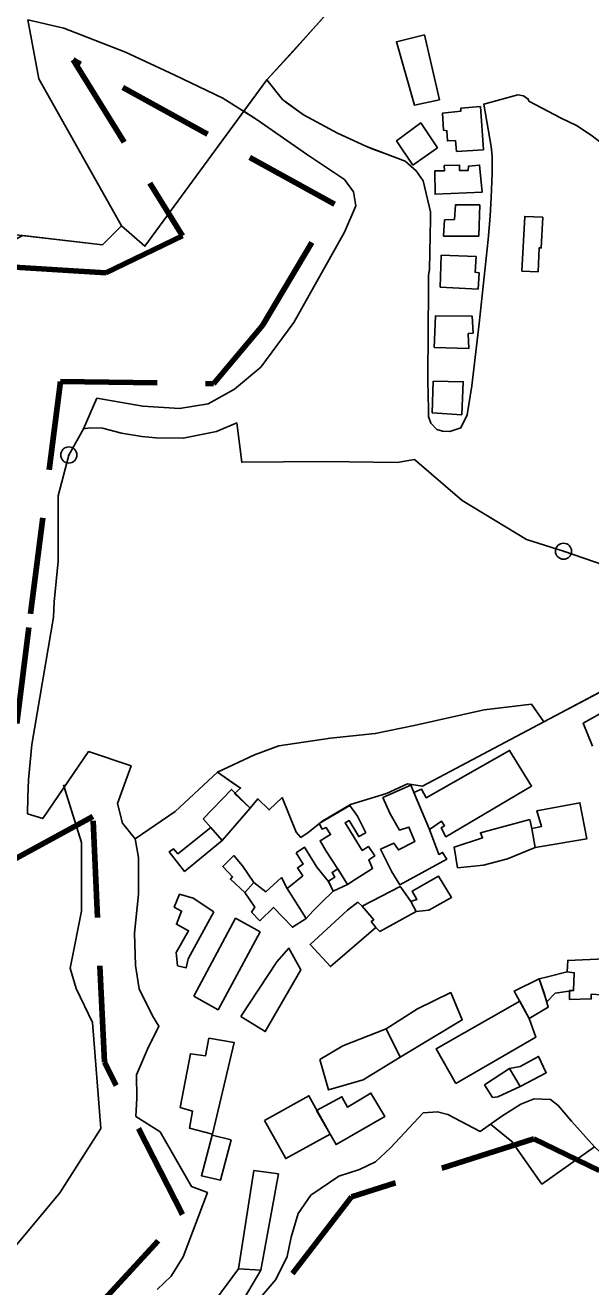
# Model space of a CAD drawing. Extents: x 645880 to 658994, y 884400 to 894744.
# Drawn here: x 657766.2 to 657941.7, y 890955.9 to 891347.3 of the extents above; entities that cross this region are included whole.
import ezdxf

# ---------------------------------------------------------------- set-up
doc = ezdxf.new("R2010")
doc.units = 0
doc.header["$LTSCALE"] = 10
doc.header["$PDMODE"] = 32
doc.header["$PDSIZE"] = 5
doc.linetypes.add('MEDIUM_DASHED', pattern=[4.5, 3, -1.5])
for name, color, linetype, lineweight in [('1', 7, 'Continuous', 25), ('10', 7, 'Continuous', 25), ('15', 7, 'MEDIUM_DASHED', 100), ('16', 7, 'Continuous', 25), ('17', 7, 'Continuous', 25), ('55', 7, 'Continuous', 25), ('6', 7, 'Continuous', 25), ('8', 7, 'Continuous', 25), ('9', 7, 'Continuous', 25)]:
    doc.layers.add(name, color=color, linetype=linetype, lineweight=lineweight)

msp = doc.modelspace()

# ---------------------------------------------------------------- linework, layer by layer
at = {"layer": '1'}
for points in [[(657954.59, 891480.81), (657957.41, 891474.5), (657957.29, 891458.31), (657958.65, 891442.26), (657958.54, 891436.3), (657955.57, 891433.2), (657952.73, 891428.61), (657932.3, 891406.31), (657928.15, 891408.28), (657920.4, 891416.26), (657911.16, 891406.64), (657903.64, 891398.75), (657888.8, 891382.81), (657884.31, 891377.98), (657878.21, 891370.84), (657871.83, 891363.52), (657863.02, 891354.51), (657849.05, 891338.88), (657841.18, 891330.38)], [(657841.18, 891330.38), (657846.04, 891324.21), (657852.62, 891319.48), (657857.96, 891316.6), (657863.1, 891313.79), (657871.87, 891309.75), (657878.1, 891307.34), (657884.13, 891305.08), (657887.56, 891302.13), (657889.68, 891299.05), (657892.03, 891289.35), (657891.94, 891287.12), (657891.67, 891271.63), (657891.32, 891269.62)], [(657907.13, 891254.78), (657909.84, 891280.79), (657910.52, 891288.04), (657910.83, 891293.83), (657911.13, 891301.32), (657911.13, 891306.7), (657910.76, 891309.69), (657908.48, 891322.84), (657919.11, 891325.68)], [(657919.11, 891325.68), (657920.84, 891325.41), (657922.33, 891324.36), (657922.45, 891323.78)], [(657922.45, 891323.78), (657932.57, 891318.43), (657937.27, 891316.13), (657941.85, 891313.21), (657944.9, 891310.76), (657947.75, 891307.95), (657949.03, 891305.73), (657949.66, 891303.19), (657950.13, 891300.71), (657950.44, 891299.1), (657951.08, 891296.94), (657950.71, 891288.59)], [(657891.32, 891269.62), (657891.21, 891247.83), (657891.19, 891242.41), (657891.16, 891236.81)], [(657901.37, 891222.42), (657903.4, 891226.44), (657904.85, 891235.35), (657907.13, 891254.78)], [(657891.16, 891236.81), (657891.37, 891228.13), (657891.31, 891225.93), (657892.1, 891223.86), (657893.98, 891221.85), (657895.73, 891221.29), (657897.96, 891221.23), (657901.37, 891222.42)], [(657987.88, 891163.24), (657927.16, 891131.14), (657889.49, 891111.23), (657884.83, 891111.95), (657878.38, 891108.96), (657867.16, 891105.5), (657858.56, 891100.48), (657853.99, 891096.86), (657851.77, 891095.28), (657850.27, 891096.93), (657845.94, 891107.66), (657841.89, 891103.83), (657838.44, 891107.28), (657836.04, 891104.37), (657831.17, 891108.87), (657833.08, 891110.57), (657825.86, 891115.5), (657812.77, 891103.29), (657800.32, 891094.88), (657801.42, 891089.02), (657801.38, 891077.71), (657800.14, 891065.59), (657800.42, 891055.53), (657801.6, 891048.25), (657805.75, 891039.92), (657807.7, 891036.7), (657804.18, 891029.55), (657800.8, 891021.65), (657800.86, 891014.36), (657800.58, 891008.7), (657808.09, 891003.92), (657817.82, 890987.01), (657822.78, 890985.06), (657815.25, 890965.19), (657811.56, 890959.13), (657807.21, 890955.06)], [(657944.51, 891133.61), (657939.35, 891130.73), (657942.23, 891123.6)], [(657899.86, 891018.94), (657893.71, 891029.68), (657919.65, 891044.46)], [(657919.65, 891044.46), (657922.56, 891039.09), (657924.63, 891033.3), (657899.86, 891018.94)], [(657837.47, 890950.5), (657844, 890958.08), (657847.48, 890965.22), (657848.79, 890971.28), (657850.87, 890978.63), (657854.84, 890984.24), (657863.59, 890990.21), (657869.98, 890992.2), (657874.88, 890994.64), (657879.53, 890998.94), (657889.72, 891009.79), (657894.16, 891010.12), (657897.41, 891009.34), (657907.44, 891004.07), (657914.14, 891008.82), (657919.98, 891012.56), (657924.16, 891014.15), (657929.21, 891013.96), (657931.64, 891012.14), (657935.76, 891007.24), (657942.82, 890999.28)]]:
    msp.add_lwpolyline(points, dxfattribs=at)
for points in [[(657890.11, 891344.26), (657894.73, 891324.19), (657886.97, 891322.45), (657881.4, 891342.1)], [(657907.45, 891322.12), (657908.39, 891308.66), (657900.06, 891308.13), (657899.72, 891311.52), (657897.25, 891311.42), (657897.09, 891314.54), (657896.03, 891314.69), (657895.72, 891320.02), (657901.35, 891320.61), (657901.39, 891321.51)], [(657886.46, 891303.87), (657881.42, 891311.38), (657888.95, 891316.96), (657894.13, 891309.25)], [(657907.99, 891295.46), (657893.4, 891294.86), (657893.29, 891302.1), (657896.34, 891302.14), (657896.26, 891303.76), (657900.96, 891303.9), (657900.95, 891302.22), (657903.72, 891302.26), (657903.74, 891303.56), (657907.22, 891303.9)], [(657907.32, 891291.53), (657906.95, 891281.86), (657896.06, 891281.86), (657896.35, 891286.88), (657899.4, 891287.02), (657899.76, 891291.6)], [(657895.03, 891266.01), (657895.32, 891275.9), (657906.15, 891275.53), (657905.83, 891270.65), (657907.09, 891270.45), (657906.73, 891265.43)], [(657893.14, 891247.26), (657893.49, 891257.09), (657904.94, 891257), (657905.17, 891251.79), (657903.67, 891251.61), (657903.88, 891247.02)], [(657892.47, 891227.03), (657892.81, 891236.8), (657902.12, 891236.69), (657901.67, 891226.41)], [(657891.68, 891097.74), (657886.81, 891109.26), (657889.18, 891110.3), (657890.65, 891107.6), (657916.52, 891122.28), (657923.34, 891111.2), (657896.79, 891095.48), (657895.3, 891098.26), (657896.37, 891098.88), (657895.41, 891100.3)], [(657821.48, 891101.03), (657823.85, 891098.35), (657827.3, 891094.29), (657836.04, 891104.37), (657830.21, 891110.17)], [(657876.43, 891091.65), (657879.94, 891084.61), (657882.47, 891080.55), (657897.02, 891088.57), (657895.75, 891090.65), (657894.54, 891089.99), (657891.68, 891097.74), (657885.88, 891111.45), (657877.24, 891107.65), (657879.45, 891102.61), (657882.41, 891097.57), (657885.29, 891098.48), (657887.17, 891094.04), (657882.05, 891091.4), (657880.65, 891093.48)], [(657866.19, 891080.69), (657863.16, 891085.63), (657859.63, 891090.99), (657857.73, 891094.27), (657860.97, 891096.15), (657859.59, 891098.39), (657858.39, 891097.89), (657857.45, 891099.63), (657867, 891105.19), (657869.38, 891101.89), (657871.9, 891096.71), (657869.71, 891095.55), (657866.76, 891100.51), (657865.48, 891099.85), (657870.79, 891091.23), (657872.71, 891092.49), (657874.66, 891089.53), (657872.82, 891088.29), (657873.99, 891085.66), (657868.88, 891082.4)], [(657923.45, 891098), (657924.47, 891092.14), (657940.47, 891094.82), (657938.36, 891106.02), (657924.99, 891103.54), (657926.45, 891098.68)], [(657922.77, 891100.86), (657923.45, 891098), (657924.47, 891092.14), (657915.87, 891088.68), (657908.42, 891086.68), (657900.41, 891085.86), (657899.36, 891092.26), (657908.12, 891095.12), (657907.48, 891096.72)], [(657823.87, 891098.33), (657813.61, 891090.23), (657812.23, 891091.79), (657810.92, 891090.85), (657815.66, 891084.71), (657827.3, 891094.29)], [(657837.18, 891081.27), (657834.33, 891078.15), (657829.89, 891082.29), (657830.59, 891083.03), (657827.52, 891086.23), (657830.91, 891089.63), (657833.68, 891086.51)], [(657850.29, 891090.51), (657852.43, 891086.97), (657850.71, 891085.81), (657852.32, 891083.41), (657847.53, 891079.45), (657853.42, 891070.13), (657855.55, 891072.46), (657858.1, 891075.02), (657861.79, 891078.57), (657860.34, 891081.63), (657856.75, 891086.01), (657852.93, 891092.21)], [(657863.18, 891085.57), (657861.46, 891084.41), (657862.3, 891083), (657860.32, 891081.69), (657861.79, 891078.57), (657866.19, 891080.69)], [(657847.53, 891079.45), (657853.42, 891070.13), (657849.16, 891067.43), (657843.3, 891073.55), (657838.99, 891069.43), (657836.48, 891072.09), (657837.44, 891073.6), (657834.33, 891078.15), (657837.18, 891081.27), (657840.94, 891078.44), (657845.74, 891082.8)], [(657885.91, 891075.41), (657887.56, 891072.31), (657891.45, 891072.75), (657898.52, 891076.65), (657894.45, 891083.31), (657886.31, 891078.65), (657887.77, 891076.03)], [(657824.76, 891072.17), (657816.79, 891057.63), (657816.13, 891054.81), (657813.49, 891055.47), (657813.02, 891059.61), (657816.91, 891066.3), (657813.12, 891068.36), (657814.76, 891072.42), (657812.49, 891073.6), (657814.14, 891077.65), (657818.39, 891076.44)], [(657882.81, 891079.85), (657882.61, 891080.01), (657870.76, 891073.95), (657874.35, 891069.73), (657873.59, 891069.17), (657875.04, 891067.33), (657876.26, 891066.13), (657887.56, 891072.31), (657885.91, 891075.41)], [(657869.44, 891075.21), (657870.76, 891073.95), (657874.35, 891069.73), (657873.59, 891069.17), (657875.04, 891067.33), (657860.93, 891055.19), (657854.63, 891062.09), (657866.21, 891072.69)], [(657818.52, 891046.04), (657831.51, 891070.2), (657839.08, 891065.97), (657826.09, 891041.81)], [(657833.1, 891039.69), (657844.35, 891056.71), (657848.04, 891060.97), (657851.72, 891054.16), (657840.7, 891035.05)], [(657934.39, 891053.55), (657934.56, 891057.13), (657946.08, 891057.65), (657945.01, 891046.49), (657941.85, 891046.62), (657941.85, 891045.18), (657935.12, 891044.98), (657935.09, 891047.74), (657936.37, 891047.78), (657936.6, 891053.28)], [(657925.73, 891051.44), (657928.05, 891044.25), (657930.7, 891046.96), (657936.37, 891047.78), (657936.6, 891053.28), (657934.39, 891053.55), (657928.25, 891052.04)], [(657925.73, 891051.44), (657927.23, 891046.94), (657928.54, 891042.64), (657922.56, 891039.09), (657917.95, 891047.61)], [(657878.24, 891035.87), (657882.59, 891027.09), (657901.83, 891038.67), (657898.25, 891047.15), (657887.93, 891042.13)], [(657857.61, 891026.41), (657860.38, 891016.93), (657871.13, 891020.05), (657882.59, 891027.09), (657878.24, 891035.87), (657864.74, 891030.58)], [(657823.23, 891032.99), (657822.14, 891027.47), (657817.49, 891028.14), (657814.31, 891011.44), (657818.18, 891010.36), (657817.21, 891005.02), (657824.38, 891003.25), (657831.07, 891031.63)], [(657916.51, 891023.62), (657919.82, 891018.02), (657927.88, 891022.24), (657925.53, 891027.34), (657919.85, 891024.18)], [(657908.78, 891018.5), (657911.24, 891014.6), (657912.86, 891014.76), (657919.82, 891018.02), (657916.51, 891023.62)], [(657840.5, 891007.45), (657854.28, 891015.11), (657860.86, 891003.25), (657847.08, 890995.61)], [(657856.62, 891010.59), (657862.67, 891000), (657877.79, 891008.64), (657873.52, 891015.93), (657866.28, 891011.55), (657864.5, 891014.83)], [(657830.16, 891001.45), (657826.86, 890988.91), (657820.92, 890990.33), (657824.22, 891002.89)], [(657837.19, 890991.98), (657832.4, 890961.45), (657839.29, 890961.03), (657844.78, 890990.87)], [(657832.4, 890961.45), (657825.37, 890951.88), (657817.91, 890940.34), (657821.99, 890938.08), (657831.28, 890947.37), (657839.29, 890961.03)]]:
    msp.add_lwpolyline(points, close=True, dxfattribs=at)
at = {"layer": '10'}
for points in [[(657767.03, 891348.96), (657770.45, 891330.62), (657796.14, 891285.04), (657790.22, 891279.18), (657704.19, 891289.09), (657670.46, 891292.46), (657635.51, 891284.06), (657614.74, 891260.2), (657579.26, 891226.05), (657559.49, 891237.53), (657529.31, 891250.16), (657511.7, 891273.75), (657487.58, 891300.87), (657470.34, 891308.9)], [(657831.85, 891223.88), (657825.55, 891221.25), (657815.24, 891219.12), (657806.79, 891219.23), (657802.45, 891219.69), (657796.13, 891220.69), (657790.23, 891222.26), (657786.28, 891222.35), (657784.28, 891222.02), (657779.76, 891213.94)], [(657981.63, 891163.58), (657976.95, 891166.68), (657945.89, 891179.76), (657933.26, 891184.08), (657921.81, 891187.76), (657901.84, 891199.85), (657887.02, 891212.52), (657881.67, 891211.66), (657859.27, 891211.97), (657833.4, 891211.69), (657831.85, 891223.88)], [(657779.76, 891213.94), (657776.45, 891201.25), (657776.46, 891191.13), (657776.45, 891181.05), (657775.18, 891168.36)], [(657775.18, 891168.36), (657774.98, 891163.62), (657768.28, 891124.12), (657767.23, 891113.2), (657767.08, 891107.92), (657766.98, 891102.62), (657771.68, 891101.12), (657785.88, 891121.92), (657799.08, 891117.52), (657794.91, 891105.85), (657796.4, 891099.71), (657800.32, 891094.88), (657812.77, 891103.29)], [(657927.16, 891131.14), (657944.35, 891140.23), (657963.3, 891150.25)], [(657812.77, 891103.29), (657825.86, 891115.5), (657837.33, 891120.95), (657844.88, 891123.73), (657860.96, 891126.11), (657874.86, 891127.51), (657886.9, 891130.03), (657908.63, 891134.86), (657923.32, 891136.65), (657927.16, 891131.14)]]:
    msp.add_lwpolyline(points, dxfattribs=at)
msp.add_point((657779.76, 891213.94), dxfattribs=at)
at = {"layer": '15'}
for points in [[(657787.21, 890948.05), (657815.02, 890978.31), (657790.83, 891025.5), (657787.21, 891101.74), (657758.18, 891086.01), (657767.85, 891164.67), (657777.19, 891236.76), (657824.69, 891236.07), (657839.86, 891254.13), (657862.19, 891291.74), (657781.15, 891336.51), (657815.01, 891281.92), (657791.21, 891270.46), (657645.7, 891279.64), (657585.69, 891222.25), (657525.69, 891246.07), (657455.53, 891319.18), (657388.34, 891335.24), (657356.54, 891378.41)], [(658184.33, 890889.29), (658123.56, 891003.8), (657984.81, 890972.39), (657924.04, 891001.78), (657867.48, 890983.79), (657828.91, 890933.62)]]:
    msp.add_lwpolyline(points, dxfattribs=at)
at = {"layer": '16'}
for points in [[(657807.21, 890955.06), (657811.56, 890959.13), (657815.25, 890965.19), (657822.78, 890985.06), (657817.82, 890987.01), (657808.09, 891003.92), (657800.58, 891008.7), (657800.86, 891014.36), (657800.8, 891021.65), (657804.18, 891029.55), (657807.7, 891036.7), (657805.75, 891039.92), (657801.6, 891048.25), (657800.42, 891055.53), (657800.14, 891065.59), (657801.38, 891077.71), (657801.42, 891089.02), (657800.32, 891094.88), (657796.4, 891099.71), (657794.91, 891105.85), (657799.08, 891117.52), (657785.88, 891121.92), (657778.33, 891110.85), (657783.74, 891093.66)], [(657783.74, 891093.66), (657783.74, 891072.4), (657780.52, 891056.29), (657780.21, 891054.73)], [(657780.21, 891054.73), (657782.04, 891048.44), (657787.07, 891037.87), (657789.7, 891004.96)], [(657789.7, 891004.96), (657777.02, 890985.03), (657760.54, 890965.24), (657730.64, 890959.81), (657704.85, 890964.5)]]:
    msp.add_lwpolyline(points, dxfattribs=at)
at = {"layer": '17'}
msp.add_lwpolyline([(657973.33, 890954.68), (657970.89, 890957.5), (657959.67, 890979.29), (657951.45, 890991.3), (657942.82, 890999.28), (657926.56, 890987.72), (657917.24, 891000.98), (657910.6, 891006.3), (657907.44, 891004.07), (657897.41, 891009.34), (657894.16, 891010.12), (657889.72, 891009.79), (657879.53, 890998.94), (657874.88, 890994.64), (657869.98, 890992.2), (657863.59, 890990.21), (657854.84, 890984.24), (657850.87, 890978.63), (657848.79, 890971.28), (657847.48, 890965.22), (657844, 890958.08), (657837.47, 890950.5)], dxfattribs=at)
at = {"layer": '55'}
msp.add_line((657779.76, 891213.94), (657784.28, 891222.02), dxfattribs=at)
for points in [[(657767.03, 891348.96), (657770.45, 891330.62), (657796.14, 891285.04), (657803.36, 891278.69), (657841.17, 891330.38)], [(657841.17, 891330.38), (657858.53, 891349.48)], [(657784.28, 891222.02), (657788.5, 891231.56), (657802.71, 891229.07), (657814.08, 891228.36), (657822.96, 891229.78), (657831.14, 891234.4), (657839.31, 891241.15), (657849.61, 891255.02), (657865.25, 891283.11), (657868.8, 891291.28), (657868.09, 891295.55), (657865.25, 891299.46), (657853.52, 891307.28), (657838.25, 891317.95), (657834.03, 891320.62), (657803.36, 891278.69)], [(657803.36, 891278.69), (657796.14, 891285.04), (657790.22, 891279.18), (657765.49, 891282.03), (657738.62, 891268.14), (657722.46, 891255.7), (657709.84, 891238.62), (657701.17, 891217.56), (657692.81, 891186.72)], [(657760.54, 890965.24), (657777.02, 890985.03), (657789.7, 891004.96), (657787.07, 891037.87), (657782.04, 891048.44), (657780.21, 891054.73), (657780.52, 891056.29), (657783.74, 891072.4), (657783.74, 891093.66), (657778.33, 891110.85), (657771.68, 891101.12), (657766.98, 891102.62), (657767.08, 891107.92), (657767.23, 891113.2), (657768.28, 891124.12), (657774.98, 891163.62), (657775.18, 891168.36), (657776.45, 891181.05), (657776.46, 891191.13), (657776.45, 891201.25), (657779.76, 891213.94)], [(657778.1, 891111.58), (657783.74, 891093.66), (657783.74, 891072.4), (657780.52, 891056.29), (657780.21, 891054.73), (657782.04, 891048.44), (657787.07, 891037.87), (657789.7, 891004.96), (657777.02, 890985.03), (657760.54, 890965.24)]]:
    msp.add_lwpolyline(points, dxfattribs=at)
msp.add_point((657779.76, 891213.94), dxfattribs=at)
at = {"layer": '6'}
msp.add_lwpolyline([(657926.81, 891287.7), (657926.32, 891278.21), (657925.72, 891278.24), (657925.34, 891270.75), (657920.35, 891271.01), (657921.22, 891287.99)], close=True, dxfattribs=at)
at = {"layer": '8'}
for points in [[(657852.61, 891319.48), (657846.04, 891324.21), (657841.17, 891330.38), (657849.05, 891338.88), (657863.01, 891354.51), (657871.83, 891363.52)], [(657767.03, 891348.96), (657778.2, 891346.39), (657797.39, 891338.92), (657812.66, 891331.81), (657827.59, 891324.7), (657838.25, 891317.95), (657853.52, 891307.28), (657865.25, 891299.46), (657868.09, 891295.55), (657868.8, 891291.28), (657865.25, 891283.11), (657849.61, 891255.02), (657839.31, 891241.15), (657831.14, 891234.4), (657822.96, 891229.78), (657814.08, 891228.36), (657802.71, 891229.07), (657788.5, 891231.56), (657784.28, 891222.02), (657786.28, 891222.35), (657790.23, 891222.26), (657796.13, 891220.69), (657802.45, 891219.69), (657806.79, 891219.23), (657815.24, 891219.12), (657825.55, 891221.25), (657831.85, 891223.88), (657833.4, 891211.69), (657859.27, 891211.97), (657881.67, 891211.66), (657887.02, 891212.52), (657901.84, 891199.85), (657921.81, 891187.76), (657933.26, 891184.08), (657945.89, 891179.76)], [(657847.81, 891322.94), (657846.04, 891324.21), (657841.17, 891330.38), (657834.03, 891320.62)], [(657947.75, 891307.95), (657944.9, 891310.76), (657941.85, 891313.21), (657937.27, 891316.13), (657932.57, 891318.43), (657922.45, 891323.78), (657922.33, 891324.36), (657920.84, 891325.41), (657919.11, 891325.68), (657908.48, 891322.84), (657910.76, 891309.69)], [(657947.75, 891307.95), (657944.9, 891310.76), (657941.85, 891313.21), (657937.27, 891316.13), (657932.57, 891318.43), (657922.45, 891323.78), (657922.33, 891324.36), (657920.84, 891325.41), (657919.11, 891325.68), (657908.48, 891322.84), (657910.76, 891309.69)], [(657834.03, 891320.62), (657838.25, 891317.95), (657853.52, 891307.28), (657865.25, 891299.46), (657868.09, 891295.55), (657868.8, 891291.28), (657865.25, 891283.11)], [(657866.53, 891312.21), (657863.1, 891313.79), (657857.96, 891316.6), (657852.62, 891319.48), (657847.81, 891322.94)], [(657878.1, 891307.34), (657871.87, 891309.75), (657863.1, 891313.79), (657857.96, 891316.6), (657852.61, 891319.48)], [(657874.12, 891308.88), (657871.87, 891309.75), (657866.53, 891312.21)], [(657887.56, 891302.13), (657884.13, 891305.08), (657878.1, 891307.34), (657874.12, 891308.88)], [(657910.76, 891309.69), (657911.13, 891306.7), (657911.13, 891301.32), (657910.83, 891293.83), (657910.52, 891288.04), (657909.84, 891280.79), (657907.13, 891254.78)], [(657910.76, 891309.69), (657911.13, 891306.7), (657911.13, 891301.32), (657910.83, 891293.83), (657910.52, 891288.04), (657909.84, 891280.79), (657907.13, 891254.78)], [(657901.37, 891222.42), (657897.96, 891221.23), (657895.73, 891221.29), (657893.98, 891221.85), (657892.1, 891223.86), (657891.31, 891225.93), (657891.37, 891228.13), (657891.16, 891236.81), (657891.19, 891242.41), (657891.21, 891247.83), (657891.32, 891269.62), (657891.67, 891271.63), (657891.94, 891287.12), (657892.03, 891289.35), (657889.68, 891299.05), (657887.55, 891302.13), (657884.13, 891305.08), (657878.1, 891307.34)], [(657893.98, 891221.85), (657892.1, 891223.86), (657891.31, 891225.93), (657891.37, 891228.13), (657891.16, 891236.81), (657891.19, 891242.41), (657891.21, 891247.83), (657891.32, 891269.62), (657891.67, 891271.63), (657891.94, 891287.12), (657892.03, 891289.35), (657889.68, 891299.05), (657887.55, 891302.13)], [(657865.25, 891283.11), (657849.61, 891255.02), (657839.31, 891241.15), (657831.14, 891234.4), (657822.96, 891229.78), (657814.08, 891228.36), (657802.71, 891229.07), (657788.5, 891231.56), (657784.28, 891222.02)], [(657907.13, 891254.78), (657904.85, 891235.35), (657903.4, 891226.44), (657901.37, 891222.42)], [(657907.13, 891254.78), (657904.85, 891235.35), (657903.4, 891226.44), (657901.37, 891222.42)], [(657784.28, 891222.02), (657786.28, 891222.35), (657790.23, 891222.26)], [(657790.23, 891222.26), (657796.13, 891220.69), (657802.45, 891219.69), (657806.79, 891219.23), (657815.24, 891219.12), (657825.55, 891221.25), (657831.85, 891223.88), (657833.4, 891211.69), (657859.27, 891211.97), (657881.67, 891211.66), (657887.02, 891212.52), (657901.84, 891199.85), (657921.81, 891187.76), (657933.26, 891184.08)], [(657901.37, 891222.42), (657897.96, 891221.23), (657895.73, 891221.29), (657893.98, 891221.85)], [(657933.26, 891184.08), (657945.89, 891179.76), (657976.95, 891166.68)]]:
    msp.add_lwpolyline(points, dxfattribs=at)
msp.add_point((657933.26, 891184.08), dxfattribs=at)
at = {"layer": '9'}
for points in [[(657923.32, 891136.65), (657908.63, 891134.86), (657886.9, 891130.03), (657874.86, 891127.51), (657860.96, 891126.11), (657844.88, 891123.73), (657837.33, 891120.95), (657825.86, 891115.5), (657827.93, 891114.08), (657830.9, 891112.05)], [(657884.83, 891111.95), (657889.49, 891111.23), (657927.16, 891131.14)], [(657830.9, 891112.06), (657833.08, 891110.57), (657831.17, 891108.87), (657836.04, 891104.37), (657838.44, 891107.28), (657841.89, 891103.83), (657845.94, 891107.66), (657850.27, 891096.93), (657851.77, 891095.28), (657853.99, 891096.86), (657858.56, 891100.48), (657867.16, 891105.5), (657878.38, 891108.96), (657884.83, 891111.95)]]:
    msp.add_lwpolyline(points, dxfattribs=at)

doc.saveas('drawing.dxf')
